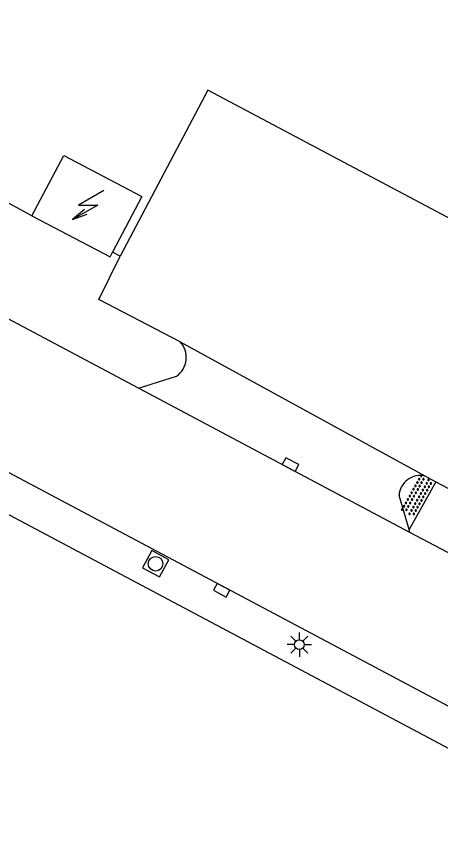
# Model space of a CAD drawing. Extents: x 136000 to 138005, y 398500 to 400500.
# Drawn here: x 136382.32 to 136404.15, y 398817.19 to 398859.48 of the extents above; entities that cross this region are included whole.
import ezdxf

# ---------------------------------------------------------------- set-up
doc = ezdxf.new("R2010")
doc.units = 0
for name, color, linetype in [('gg-afsc-hekwerk', 7, 'Continuous'), ('gg-bbg-bijgebouw', 7, 'Continuous'), ('gg-knt-verharding', 7, 'Continuous'), ('gt-grn-weggrens', 7, 'Continuous'), ('gt-symb-kolk', 7, 'Continuous'), ('gt-symb-lichtmast', 7, 'Continuous'), ('gt-symb-overige verharding', 7, 'Continuous'), ('gt-symb-rioolschacht', 7, 'Continuous'), ('gt-symb-trafo symbool', 7, 'Continuous')]:
    doc.layers.add(name, color=color, linetype=linetype)

# ---------------------------------------------------------------- blocks, each defined once
blk = doc.blocks.new('gt0-OVH')
at = {"layer": 'gt-symb-overige verharding'}
for points in [[(-0.972, 0.298), (-0.967, 0.308), (-0.965, 0.319), (-0.966, 0.33), (-0.971, 0.34), (-0.978, 0.348), (-0.988, 0.353), (-0.999, 0.355), (-1.01, 0.354), (-1.02, 0.349), (-1.028, 0.342), (-1.033, 0.332), (-1.035, 0.321), (-1.034, 0.31), (-1.029, 0.3), (-1.022, 0.292), (-1.012, 0.287), (-1.001, 0.285), (-0.99, 0.286), (-0.98, 0.291)], [(-0.872, 0.106), (-0.867, 0.116), (-0.865, 0.126), (-0.866, 0.137), (-0.871, 0.147), (-0.878, 0.156), (-0.888, 0.161), (-0.899, 0.163), (-0.91, 0.162), (-0.92, 0.157), (-0.928, 0.15), (-0.933, 0.14), (-0.935, 0.129), (-0.934, 0.118), (-0.929, 0.108), (-0.922, 0.1), (-0.912, 0.095), (-0.901, 0.092), (-0.89, 0.094), (-0.88, 0.098)], [(-0.772, 0.298), (-0.767, 0.308), (-0.765, 0.319), (-0.766, 0.33), (-0.771, 0.34), (-0.778, 0.348), (-0.788, 0.353), (-0.799, 0.355), (-0.81, 0.354), (-0.82, 0.349), (-0.828, 0.342), (-0.833, 0.332), (-0.835, 0.321), (-0.834, 0.31), (-0.829, 0.3), (-0.822, 0.292), (-0.812, 0.287), (-0.801, 0.285), (-0.79, 0.286), (-0.78, 0.291)], [(-0.672, 0.106), (-0.667, 0.116), (-0.665, 0.126), (-0.666, 0.137), (-0.671, 0.147), (-0.678, 0.156), (-0.688, 0.161), (-0.699, 0.163), (-0.71, 0.162), (-0.72, 0.157), (-0.728, 0.15), (-0.733, 0.14), (-0.735, 0.129), (-0.734, 0.118), (-0.729, 0.108), (-0.722, 0.1), (-0.712, 0.095), (-0.701, 0.092), (-0.69, 0.094), (-0.68, 0.098)], [(-0.572, 0.298), (-0.567, 0.308), (-0.565, 0.319), (-0.566, 0.33), (-0.571, 0.34), (-0.578, 0.348), (-0.588, 0.353), (-0.599, 0.355), (-0.61, 0.354), (-0.62, 0.349), (-0.628, 0.342), (-0.633, 0.332), (-0.635, 0.321), (-0.634, 0.31), (-0.629, 0.3), (-0.622, 0.292), (-0.612, 0.287), (-0.601, 0.285), (-0.59, 0.286), (-0.58, 0.291)], [(-0.472, 0.106), (-0.467, 0.116), (-0.465, 0.126), (-0.466, 0.137), (-0.471, 0.147), (-0.478, 0.156), (-0.488, 0.161), (-0.499, 0.163), (-0.51, 0.162), (-0.52, 0.157), (-0.528, 0.15), (-0.533, 0.14), (-0.535, 0.129), (-0.534, 0.118), (-0.529, 0.108), (-0.522, 0.1), (-0.512, 0.095), (-0.501, 0.092), (-0.49, 0.094), (-0.48, 0.098)], [(-0.372, 0.298), (-0.367, 0.308), (-0.365, 0.319), (-0.366, 0.33), (-0.371, 0.34), (-0.378, 0.348), (-0.388, 0.353), (-0.399, 0.355), (-0.41, 0.354), (-0.42, 0.349), (-0.428, 0.342), (-0.433, 0.332), (-0.435, 0.321), (-0.434, 0.31), (-0.429, 0.3), (-0.422, 0.292), (-0.412, 0.287), (-0.401, 0.285), (-0.39, 0.286), (-0.38, 0.291)], [(-0.272, 0.106), (-0.267, 0.116), (-0.265, 0.126), (-0.266, 0.137), (-0.271, 0.147), (-0.278, 0.156), (-0.288, 0.161), (-0.299, 0.163), (-0.31, 0.162), (-0.32, 0.157), (-0.328, 0.15), (-0.333, 0.14), (-0.335, 0.129), (-0.334, 0.118), (-0.329, 0.108), (-0.322, 0.1), (-0.312, 0.095), (-0.301, 0.092), (-0.29, 0.094), (-0.28, 0.098)], [(-0.172, 0.298), (-0.167, 0.308), (-0.165, 0.319), (-0.166, 0.33), (-0.171, 0.34), (-0.178, 0.348), (-0.188, 0.353), (-0.199, 0.355), (-0.21, 0.354), (-0.22, 0.349), (-0.228, 0.342), (-0.233, 0.332), (-0.235, 0.321), (-0.234, 0.31), (-0.229, 0.3), (-0.222, 0.292), (-0.212, 0.287), (-0.201, 0.285), (-0.19, 0.286), (-0.18, 0.291)], [(-0.072, 0.106), (-0.067, 0.116), (-0.065, 0.126), (-0.066, 0.137), (-0.071, 0.147), (-0.078, 0.156), (-0.088, 0.161), (-0.099, 0.163), (-0.11, 0.162), (-0.12, 0.157), (-0.128, 0.15), (-0.133, 0.14), (-0.135, 0.129), (-0.134, 0.118), (-0.129, 0.108), (-0.122, 0.1), (-0.112, 0.095), (-0.101, 0.092), (-0.09, 0.094), (-0.08, 0.098)], [(0.028, 0.298), (0.033, 0.308), (0.035, 0.319), (0.034, 0.33), (0.029, 0.34), (0.022, 0.348), (0.012, 0.353), (0.001, 0.355), (-0.01, 0.354), (-0.02, 0.349), (-0.028, 0.342), (-0.033, 0.332), (-0.035, 0.321), (-0.034, 0.31), (-0.029, 0.3), (-0.022, 0.292), (-0.012, 0.287), (-0.001, 0.285), (0.01, 0.286), (0.02, 0.291)], [(0.128, 0.106), (0.133, 0.116), (0.135, 0.126), (0.134, 0.137), (0.129, 0.147), (0.122, 0.156), (0.112, 0.161), (0.101, 0.163), (0.09, 0.162), (0.08, 0.157), (0.072, 0.15), (0.067, 0.14), (0.065, 0.129), (0.066, 0.118), (0.071, 0.108), (0.078, 0.1), (0.088, 0.095), (0.099, 0.092), (0.11, 0.094), (0.12, 0.098)], [(0.228, 0.298), (0.233, 0.308), (0.235, 0.319), (0.234, 0.33), (0.229, 0.34), (0.222, 0.348), (0.212, 0.353), (0.201, 0.355), (0.19, 0.354), (0.18, 0.349), (0.172, 0.342), (0.167, 0.332), (0.165, 0.321), (0.166, 0.31), (0.171, 0.3), (0.178, 0.292), (0.188, 0.287), (0.199, 0.285), (0.21, 0.286), (0.22, 0.291)], [(0.328, 0.106), (0.333, 0.116), (0.335, 0.126), (0.334, 0.137), (0.329, 0.147), (0.322, 0.156), (0.312, 0.161), (0.301, 0.163), (0.29, 0.162), (0.28, 0.157), (0.272, 0.15), (0.267, 0.14), (0.265, 0.129), (0.266, 0.118), (0.271, 0.108), (0.278, 0.1), (0.288, 0.095), (0.299, 0.092), (0.31, 0.094), (0.32, 0.098)], [(0.428, 0.298), (0.433, 0.308), (0.435, 0.319), (0.434, 0.33), (0.429, 0.34), (0.422, 0.348), (0.412, 0.353), (0.401, 0.355), (0.39, 0.354), (0.38, 0.349), (0.372, 0.342), (0.367, 0.332), (0.365, 0.321), (0.366, 0.31), (0.371, 0.3), (0.378, 0.292), (0.388, 0.287), (0.399, 0.285), (0.41, 0.286), (0.42, 0.291)], [(0.528, 0.106), (0.533, 0.116), (0.535, 0.126), (0.534, 0.137), (0.529, 0.147), (0.522, 0.156), (0.512, 0.161), (0.501, 0.163), (0.49, 0.162), (0.48, 0.157), (0.472, 0.15), (0.467, 0.14), (0.465, 0.129), (0.466, 0.118), (0.471, 0.108), (0.478, 0.1), (0.488, 0.095), (0.499, 0.092), (0.51, 0.094), (0.52, 0.098)], [(0.628, 0.298), (0.633, 0.308), (0.635, 0.319), (0.634, 0.33), (0.629, 0.34), (0.622, 0.348), (0.612, 0.353), (0.601, 0.355), (0.59, 0.354), (0.58, 0.349), (0.572, 0.342), (0.567, 0.332), (0.565, 0.321), (0.566, 0.31), (0.571, 0.3), (0.578, 0.292), (0.588, 0.287), (0.599, 0.285), (0.61, 0.286), (0.62, 0.291)], [(0.728, 0.106), (0.733, 0.116), (0.735, 0.126), (0.734, 0.137), (0.729, 0.147), (0.722, 0.156), (0.712, 0.161), (0.701, 0.163), (0.69, 0.162), (0.68, 0.157), (0.672, 0.15), (0.667, 0.14), (0.665, 0.129), (0.666, 0.118), (0.671, 0.108), (0.678, 0.1), (0.688, 0.095), (0.699, 0.092), (0.71, 0.094), (0.72, 0.098)], [(0.828, 0.298), (0.833, 0.308), (0.835, 0.319), (0.834, 0.33), (0.829, 0.34), (0.822, 0.348), (0.812, 0.353), (0.801, 0.355), (0.79, 0.354), (0.78, 0.349), (0.772, 0.342), (0.767, 0.332), (0.765, 0.321), (0.766, 0.31), (0.771, 0.3), (0.778, 0.292), (0.788, 0.287), (0.799, 0.285), (0.81, 0.286), (0.82, 0.291)], [(0.928, 0.106), (0.933, 0.116), (0.935, 0.126), (0.934, 0.137), (0.929, 0.147), (0.922, 0.156), (0.912, 0.161), (0.901, 0.163), (0.89, 0.162), (0.88, 0.157), (0.872, 0.15), (0.867, 0.14), (0.865, 0.129), (0.866, 0.118), (0.871, 0.108), (0.878, 0.1), (0.888, 0.095), (0.899, 0.092), (0.91, 0.094), (0.92, 0.098)], [(1.028, 0.298), (1.033, 0.308), (1.035, 0.319), (1.034, 0.33), (1.029, 0.34), (1.022, 0.348), (1.012, 0.353), (1.001, 0.355), (0.99, 0.354), (0.98, 0.349), (0.972, 0.342), (0.967, 0.332), (0.965, 0.321), (0.966, 0.31), (0.971, 0.3), (0.978, 0.292), (0.988, 0.287), (0.999, 0.285), (1.01, 0.286), (1.02, 0.291)], [(-0.972, -0.142), (-0.967, -0.132), (-0.965, -0.121), (-0.966, -0.11), (-0.971, -0.1), (-0.978, -0.092), (-0.988, -0.087), (-0.999, -0.085), (-1.01, -0.086), (-1.02, -0.091), (-1.028, -0.098), (-1.033, -0.108), (-1.035, -0.119), (-1.034, -0.13), (-1.029, -0.14), (-1.022, -0.148), (-1.012, -0.153), (-1.001, -0.155), (-0.99, -0.154), (-0.98, -0.149)], [(-0.872, -0.334), (-0.867, -0.324), (-0.865, -0.314), (-0.866, -0.303), (-0.871, -0.293), (-0.878, -0.284), (-0.888, -0.279), (-0.899, -0.277), (-0.91, -0.278), (-0.92, -0.283), (-0.928, -0.29), (-0.933, -0.3), (-0.935, -0.311), (-0.934, -0.322), (-0.929, -0.332), (-0.922, -0.34), (-0.912, -0.345), (-0.901, -0.348), (-0.89, -0.346), (-0.88, -0.342)], [(-0.772, -0.142), (-0.767, -0.132), (-0.765, -0.121), (-0.766, -0.11), (-0.771, -0.1), (-0.778, -0.092), (-0.788, -0.087), (-0.799, -0.085), (-0.81, -0.086), (-0.82, -0.091), (-0.828, -0.098), (-0.833, -0.108), (-0.835, -0.119), (-0.834, -0.13), (-0.829, -0.14), (-0.822, -0.148), (-0.812, -0.153), (-0.801, -0.155), (-0.79, -0.154), (-0.78, -0.149)], [(-0.672, -0.334), (-0.667, -0.324), (-0.665, -0.314), (-0.666, -0.303), (-0.671, -0.293), (-0.678, -0.284), (-0.688, -0.279), (-0.699, -0.277), (-0.71, -0.278), (-0.72, -0.283), (-0.728, -0.29), (-0.733, -0.3), (-0.735, -0.311), (-0.734, -0.322), (-0.729, -0.332), (-0.722, -0.34), (-0.712, -0.345), (-0.701, -0.348), (-0.69, -0.346), (-0.68, -0.342)], [(-0.572, -0.142), (-0.567, -0.132), (-0.565, -0.121), (-0.566, -0.11), (-0.571, -0.1), (-0.578, -0.092), (-0.588, -0.087), (-0.599, -0.085), (-0.61, -0.086), (-0.62, -0.091), (-0.628, -0.098), (-0.633, -0.108), (-0.635, -0.119), (-0.634, -0.13), (-0.629, -0.14), (-0.622, -0.148), (-0.612, -0.153), (-0.601, -0.155), (-0.59, -0.154), (-0.58, -0.149)], [(-0.472, -0.334), (-0.467, -0.324), (-0.465, -0.314), (-0.466, -0.303), (-0.471, -0.293), (-0.478, -0.284), (-0.488, -0.279), (-0.499, -0.277), (-0.51, -0.278), (-0.52, -0.283), (-0.528, -0.29), (-0.533, -0.3), (-0.535, -0.311), (-0.534, -0.322), (-0.529, -0.332), (-0.522, -0.34), (-0.512, -0.345), (-0.501, -0.348), (-0.49, -0.346), (-0.48, -0.342)], [(-0.372, -0.142), (-0.367, -0.132), (-0.365, -0.121), (-0.366, -0.11), (-0.371, -0.1), (-0.378, -0.092), (-0.388, -0.087), (-0.399, -0.085), (-0.41, -0.086), (-0.42, -0.091), (-0.428, -0.098), (-0.433, -0.108), (-0.435, -0.119), (-0.434, -0.13), (-0.429, -0.14), (-0.422, -0.148), (-0.412, -0.153), (-0.401, -0.155), (-0.39, -0.154), (-0.38, -0.149)], [(-0.272, -0.334), (-0.267, -0.324), (-0.265, -0.314), (-0.266, -0.303), (-0.271, -0.293), (-0.278, -0.284), (-0.288, -0.279), (-0.299, -0.277), (-0.31, -0.278), (-0.32, -0.283), (-0.328, -0.29), (-0.333, -0.3), (-0.335, -0.311), (-0.334, -0.322), (-0.329, -0.332), (-0.322, -0.34), (-0.312, -0.345), (-0.301, -0.348), (-0.29, -0.346), (-0.28, -0.342)], [(-0.172, -0.142), (-0.167, -0.132), (-0.165, -0.121), (-0.166, -0.11), (-0.171, -0.1), (-0.178, -0.092), (-0.188, -0.087), (-0.199, -0.085), (-0.21, -0.086), (-0.22, -0.091), (-0.228, -0.098), (-0.233, -0.108), (-0.235, -0.119), (-0.234, -0.13), (-0.229, -0.14), (-0.222, -0.148), (-0.212, -0.153), (-0.201, -0.155), (-0.19, -0.154), (-0.18, -0.149)], [(-0.072, -0.334), (-0.067, -0.324), (-0.065, -0.314), (-0.066, -0.303), (-0.071, -0.293), (-0.078, -0.284), (-0.088, -0.279), (-0.099, -0.277), (-0.11, -0.278), (-0.12, -0.283), (-0.128, -0.29), (-0.133, -0.3), (-0.135, -0.311), (-0.134, -0.322), (-0.129, -0.332), (-0.122, -0.34), (-0.112, -0.345), (-0.101, -0.348), (-0.09, -0.346), (-0.08, -0.342)], [(0.028, -0.142), (0.033, -0.132), (0.035, -0.121), (0.034, -0.11), (0.029, -0.1), (0.022, -0.092), (0.012, -0.087), (0.001, -0.085), (-0.01, -0.086), (-0.02, -0.091), (-0.028, -0.098), (-0.033, -0.108), (-0.035, -0.119), (-0.034, -0.13), (-0.029, -0.14), (-0.022, -0.148), (-0.012, -0.153), (-0.001, -0.155), (0.01, -0.154), (0.02, -0.149)], [(0.128, -0.334), (0.133, -0.324), (0.135, -0.314), (0.134, -0.303), (0.129, -0.293), (0.122, -0.284), (0.112, -0.279), (0.101, -0.277), (0.09, -0.278), (0.08, -0.283), (0.072, -0.29), (0.067, -0.3), (0.065, -0.311), (0.066, -0.322), (0.071, -0.332), (0.078, -0.34), (0.088, -0.345), (0.099, -0.348), (0.11, -0.346), (0.12, -0.342)], [(0.228, -0.142), (0.233, -0.132), (0.235, -0.121), (0.234, -0.11), (0.229, -0.1), (0.222, -0.092), (0.212, -0.087), (0.201, -0.085), (0.19, -0.086), (0.18, -0.091), (0.172, -0.098), (0.167, -0.108), (0.165, -0.119), (0.166, -0.13), (0.171, -0.14), (0.178, -0.148), (0.188, -0.153), (0.199, -0.155), (0.21, -0.154), (0.22, -0.149)], [(0.328, -0.334), (0.333, -0.324), (0.335, -0.314), (0.334, -0.303), (0.329, -0.293), (0.322, -0.284), (0.312, -0.279), (0.301, -0.277), (0.29, -0.278), (0.28, -0.283), (0.272, -0.29), (0.267, -0.3), (0.265, -0.311), (0.266, -0.322), (0.271, -0.332), (0.278, -0.34), (0.288, -0.345), (0.299, -0.348), (0.31, -0.346), (0.32, -0.342)], [(0.428, -0.142), (0.433, -0.132), (0.435, -0.121), (0.434, -0.11), (0.429, -0.1), (0.422, -0.092), (0.412, -0.087), (0.401, -0.085), (0.39, -0.086), (0.38, -0.091), (0.372, -0.098), (0.367, -0.108), (0.365, -0.119), (0.366, -0.13), (0.371, -0.14), (0.378, -0.148), (0.388, -0.153), (0.399, -0.155), (0.41, -0.154), (0.42, -0.149)], [(0.528, -0.334), (0.533, -0.324), (0.535, -0.314), (0.534, -0.303), (0.529, -0.293), (0.522, -0.284), (0.512, -0.279), (0.501, -0.277), (0.49, -0.278), (0.48, -0.283), (0.472, -0.29), (0.467, -0.3), (0.465, -0.311), (0.466, -0.322), (0.471, -0.332), (0.478, -0.34), (0.488, -0.345), (0.499, -0.348), (0.51, -0.346), (0.52, -0.342)], [(0.628, -0.142), (0.633, -0.132), (0.635, -0.121), (0.634, -0.11), (0.629, -0.1), (0.622, -0.092), (0.612, -0.087), (0.601, -0.085), (0.59, -0.086), (0.58, -0.091), (0.572, -0.098), (0.567, -0.108), (0.565, -0.119), (0.566, -0.13), (0.571, -0.14), (0.578, -0.148), (0.588, -0.153), (0.599, -0.155), (0.61, -0.154), (0.62, -0.149)], [(0.728, -0.334), (0.733, -0.324), (0.735, -0.314), (0.734, -0.303), (0.729, -0.293), (0.722, -0.284), (0.712, -0.279), (0.701, -0.277), (0.69, -0.278), (0.68, -0.283), (0.672, -0.29), (0.667, -0.3), (0.665, -0.311), (0.666, -0.322), (0.671, -0.332), (0.678, -0.34), (0.688, -0.345), (0.699, -0.348), (0.71, -0.346), (0.72, -0.342)], [(0.828, -0.142), (0.833, -0.132), (0.835, -0.121), (0.834, -0.11), (0.829, -0.1), (0.822, -0.092), (0.812, -0.087), (0.801, -0.085), (0.79, -0.086), (0.78, -0.091), (0.772, -0.098), (0.767, -0.108), (0.765, -0.119), (0.766, -0.13), (0.771, -0.14), (0.778, -0.148), (0.788, -0.153), (0.799, -0.155), (0.81, -0.154), (0.82, -0.149)], [(0.928, -0.334), (0.933, -0.324), (0.935, -0.314), (0.934, -0.303), (0.929, -0.293), (0.922, -0.284), (0.912, -0.279), (0.901, -0.277), (0.89, -0.278), (0.88, -0.283), (0.872, -0.29), (0.867, -0.3), (0.865, -0.311), (0.866, -0.322), (0.871, -0.332), (0.878, -0.34), (0.888, -0.345), (0.899, -0.348), (0.91, -0.346), (0.92, -0.342)], [(1.028, -0.142), (1.033, -0.132), (1.035, -0.121), (1.034, -0.11), (1.029, -0.1), (1.022, -0.092), (1.012, -0.087), (1.001, -0.085), (0.99, -0.086), (0.98, -0.091), (0.972, -0.098), (0.967, -0.108), (0.965, -0.119), (0.966, -0.13), (0.971, -0.14), (0.978, -0.148), (0.988, -0.153), (0.999, -0.155), (1.01, -0.154), (1.02, -0.149)]]:
    blk.add_lwpolyline(points, close=True, dxfattribs=at)
blk = doc.blocks.new('gt0-HSP')
at = {"layer": 'gt-symb-trafo symbool'}
for points in [[(0.771, 0.746), (-0.529, -0.004), (0.471, -0.004), (-0.829, -0.754)], [(-0.217, -0.24), (-0.829, -0.754), (-0.077, -0.48)]]:
    blk.add_lwpolyline(points, dxfattribs=at)
blk = doc.blocks.new('gt0-RS')
at = {"layer": 'gt-symb-rioolschacht'}
blk.add_lwpolyline([(-0.5, -0.5), (0.5, -0.5), (0.5, 0.5), (-0.5, 0.5)], close=True, dxfattribs=at)
blk.add_circle((0, 0), 0.375, dxfattribs=at)
blk = doc.blocks.new('gt0-KOLK')
at = {"layer": 'gt-symb-kolk'}
blk.add_lwpolyline([(0, 0), (0.375, 0), (0.375, 0.4), (-0.375, 0.4), (-0.375, 0), (0, 0)], dxfattribs=at)
blk = doc.blocks.new('gt0-LMAST')
at = {"layer": 'gt-symb-lichtmast'}
for p, q in [((-0.182, 0.173), (-0.447, 0.438)), ((-0.005, 0.246), (-0.005, 0.621)), ((0.172, 0.173), (0.437, 0.438)), ((-0.255, -0.004), (-0.63, -0.004)), ((-0.182, -0.181), (-0.447, -0.446)), ((-0.005, -0.254), (-0.005, -0.629)), ((0.437, -0.446), (0.172, -0.181)), ((0.245, -0.004), (0.62, -0.004))]:
    blk.add_line(p, q, dxfattribs=at)
blk.add_circle((-0.005, -0.004), 0.25, dxfattribs=at)

msp = doc.modelspace()

# ---------------------------------------------------------------- linework, layer by layer
at = {"layer": 'gg-afsc-hekwerk'}
for p, q in [((136383.12, 398849.21), (136379.61, 398851.09)), ((136387.668, 398847.129), (136387.27, 398847.338))]:
    msp.add_line(p, q, dxfattribs=at)
for points in [[(136316.33, 398868.373), (136332.756, 398859.951), (136477.558, 398782.972)], [(136405.922, 398848.393), (136392.177, 398855.679), (136387.668, 398847.129)]]:
    msp.add_lwpolyline(points, dxfattribs=at)
at = {"layer": 'gg-bbg-bijgebouw'}
for points in [[(136383.12, 398849.21), (136384.76, 398852.32), (136388.78, 398850.21), (136387.27, 398847.338)], [(136383.12, 398849.21), (136387.14, 398847.09), (136387.27, 398847.338)]]:
    msp.add_lwpolyline(points, dxfattribs=at)
at = {"layer": 'gg-knt-verharding'}
for p, q in [((136321.51, 398868.116), (136478.451, 398784.652)), ((136388.609, 398840.328), (136342.509, 398864.829)), ((136388.609, 398840.328), (136390.558, 398840.947)), ((136402.58, 398832.903), (136388.609, 398840.328)), ((136403.346, 398835.809), (136403.912, 398835.51)), ((136403.912, 398835.51), (136402.536, 398833.05)), ((136403.912, 398835.51), (136420.693, 398826.648)), ((136402.536, 398833.05), (136402.017, 398834.811)), ((136402.58, 398832.903), (136402.536, 398833.05)), ((136416.841, 398825.323), (136402.58, 398832.903))]:
    msp.add_line(p, q, dxfattribs=at)
msp.add_lwpolyline([(136390.743, 398842.725), (136386.555, 398844.902), (136387.668, 398847.129)], dxfattribs=at)
for centre, radius, start, end in [((136389.882, 398841.916), 1.182, 304.918, 43.2015), ((136403.11, 398834.739), 1.095, 77.5632, 176.2455)]:
    msp.add_arc(centre, radius, start, end, dxfattribs=at)
at = {"layer": 'gt-grn-weggrens'}
msp.add_line((136390.743, 398842.725), (136403.346, 398835.809), dxfattribs=at)

# ---------------------------------------------------------------- block references
at = {"layer": 'gt-symb-kolk'}
for p, rotation in [((136396.332, 398836.222), -27.974729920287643), ((136392.982, 398830.103), 151.97468393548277)]:
    msp.add_blockref('gt0-KOLK', p, dxfattribs=dict(at, rotation=rotation))
at = {"layer": 'gt-symb-lichtmast'}
msp.add_blockref('gt0-LMAST', (136396.892, 398827.127), dxfattribs=at)
at = {"layer": 'gt-symb-overige verharding', "rotation": 60.79515966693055}
msp.add_blockref('gt0-OVH', (136402.945, 398834.793), dxfattribs=at)
at = {"layer": 'gt-symb-rioolschacht', "rotation": -28.69278770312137}
msp.add_blockref('gt0-RS', (136389.482, 398831.286), dxfattribs=at)
at = {"layer": 'gt-symb-trafo symbool'}
msp.add_blockref('gt0-HSP', (136386.045, 398849.77), dxfattribs=at)

doc.saveas('drawing.dxf')
